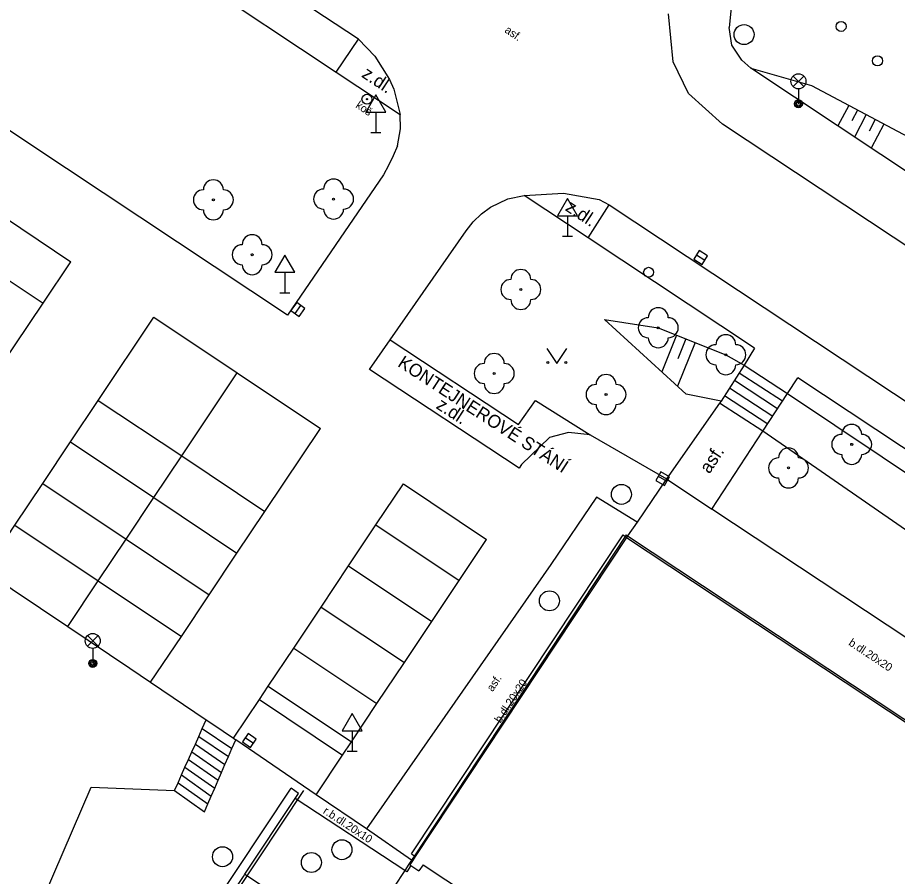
# Model space of a CAD drawing. Extents: x -598233 to -596890, y -1157848 to -1156431.
# Drawn here: x -597087.37 to -597043.38, y -1157122.63 to -1157079.71 of the extents above; entities that cross this region are included whole.
import ezdxf

# ---------------------------------------------------------------- set-up
doc = ezdxf.new("R2010")
doc.units = 0
for name, color, linetype in [('Level 10', 7, 'Continuous'), ('Level 11', 7, 'Continuous'), ('Level 14', 7, 'Continuous'), ('Level 15', 7, 'Continuous'), ('Level 22', 7, 'Continuous'), ('Level 24', 7, 'Continuous'), ('Level 25', 7, 'Continuous'), ('Level 27', 7, 'Continuous'), ('Level 28', 7, 'Continuous'), ('Level 33', 7, 'Continuous'), ('Level 34', 7, 'Continuous'), ('Level 36', 7, 'Continuous'), ('Level 40', 7, 'Continuous'), ('Level 42', 7, 'Continuous'), ('Level 5', 7, 'Continuous'), ('Level 9', 7, 'Continuous')]:
    doc.layers.add(name, color=color, linetype=linetype)

msp = doc.modelspace()

# ---------------------------------------------------------------- linework, layer by layer
at = {"layer": 'Level 10'}
for points in [[(-597070.33, -1157080.79), (-597084.6, -1157071.39), (-597096.55, -1157063.41)], [(-597052.12, -1157085.03), (-597053.82, -1157083.5), (-597054.6, -1157081.92), (-597054.83, -1157079.52)], [(-597069.08, -1157087.57), (-597073.88, -1157094.59), (-597086.75, -1157086.04), (-597095.1, -1157080.47)], [(-597070.33, -1157080.79), (-597069.51, -1157081.64), (-597068.78, -1157082.81), (-597068.56, -1157083.29), (-597068.24, -1157084.56)], [(-597068.38, -1157086.12), (-597068.23, -1157085.27), (-597068.24, -1157084.56)], [(-596926.62, -1157168.1599), (-596986.5, -1157128.48), (-596987.38, -1157127.9), (-597052.12, -1157085.03)], [(-597068.38, -1157086.12), (-597068.59, -1157086.62), (-597068.82, -1157087.1), (-597069.08, -1157087.57)], [(-597063.72, -1157089.19), (-597062.86, -1157088.77), (-597062.04, -1157088.6)], [(-597062.04, -1157088.6), (-597060.07, -1157088.49), (-597058.29, -1157088.81)], [(-597058.29, -1157088.81), (-597057.8, -1157089.07), (-596998.38, -1157128.42)], [(-597064.94, -1157090.36), (-597064.59, -1157089.92), (-597064.18, -1157089.52), (-597063.72, -1157089.19)], [(-597069.77, -1157097.3), (-597068.74, -1157095.82), (-597064.94, -1157090.36)], [(-597062.18, -1157102.05), (-597062.3, -1157102.23), (-597069.77, -1157097.3)], [(-597058.74, -1157100.56), (-597059.82, -1157100.44), (-597060.77, -1157100.7), (-597062.18, -1157102.05)], [(-597058.74, -1157100.56), (-597054.92, -1157102.77)], [(-597054.92, -1157102.77), (-597056.39, -1157104.93)], [(-597056.39, -1157104.93), (-597058.43, -1157103.68), (-597060.71, -1157107.05), (-597069.93, -1157120.26)], [(-597089.02, -1157107.36), (-597084.86, -1157110.15), (-597081.75, -1157112.23), (-597080.72, -1157112.93), (-597077.94, -1157114.81), (-597077.61, -1157115.03)], [(-597077.61, -1157115.03), (-597076.57, -1157115.73), (-597076.46, -1157115.81)], [(-597069.93, -1157120.26), (-597072.44, -1157118.55), (-597076.46, -1157115.81)]]:
    msp.add_lwpolyline(points, dxfattribs=at)
at = {"layer": 'Level 11'}
for points in [[(-597099.83, -1157063.63), (-597085.61, -1157073.03), (-597071.44, -1157082.44), (-597068.24, -1157084.56)], [(-597051.7, -1157079.23), (-597051.8, -1157080.2)], [(-597042.03, -1157088), (-597050.72, -1157082.24), (-597051.17, -1157081.83), (-597051.66, -1157081.09), (-597051.8, -1157080.2)], [(-597071.44, -1157082.44), (-597070.33, -1157080.79)], [(-597093.02, -1157086.35), (-597088.86, -1157089.13), (-597084.7, -1157091.91)], [(-597050.53, -1157096.23), (-597058.85, -1157090.71), (-597062.04, -1157088.6)], [(-597058.85, -1157090.71), (-597057.8, -1157089.07)], [(-597090.25, -1157091.21), (-597086.09, -1157093.99)], [(-597093.17, -1157104.58), (-597091.65, -1157102.3), (-597090.26, -1157100.22), (-597088.87, -1157098.14), (-597087.48, -1157096.07), (-597086.09, -1157093.99), (-597084.7, -1157091.91)], [(-597089.02, -1157107.36), (-597087.5, -1157105.08), (-597086.11, -1157103), (-597084.72, -1157100.92), (-597083.33, -1157098.84), (-597080.55, -1157094.69)], [(-597080.55, -1157094.69), (-597076.39, -1157097.47), (-597072.23, -1157100.24)], [(-597068.74, -1157095.82), (-597062.33, -1157100.05)], [(-597050.53, -1157096.23), (-597051.04, -1157097.09)], [(-597079.16, -1157101.62), (-597076.39, -1157097.47)], [(-597051.04, -1157097.09), (-597052.2, -1157098.88), (-597052.27, -1157098.98)], [(-597051.29, -1157097.4699), (-597049.13, -1157098.87)], [(-597051.04, -1157097.09), (-597048.88, -1157098.5)], [(-597051.53, -1157097.84), (-597049.38, -1157099.25)], [(-597048.88, -1157098.5), (-597048.37, -1157097.71)], [(-597019.89, -1157116.58), (-597048.37, -1157097.71)], [(-597051.78, -1157098.2199), (-597049.62, -1157099.63)], [(-597083.33, -1157098.84), (-597079.16, -1157101.62)], [(-597062.33, -1157100.05), (-597061.47, -1157098.84), (-597058.74, -1157100.56)], [(-597052.02, -1157098.6), (-597049.87, -1157100.01)], [(-597050.12, -1157100.38), (-597048.88, -1157098.5)], [(-597052.27, -1157098.98), (-597054.92, -1157102.77)], [(-597050.12, -1157100.38), (-597052.27, -1157098.98)], [(-597080.72, -1157112.93), (-597079.18, -1157110.64), (-597077.79, -1157108.56), (-597076.4, -1157106.48), (-597075.01, -1157104.4), (-597072.23, -1157100.24)], [(-597022.02, -1157119.8), (-597024.2, -1157123.1), (-597052.6599, -1157104.28), (-597050.12, -1157100.38)], [(-597084.72, -1157100.92), (-597080.55, -1157103.7)], [(-597080.55, -1157103.7), (-597079.16, -1157101.62)], [(-597079.16, -1157101.62), (-597075.01, -1157104.4)], [(-597054.92, -1157102.77), (-597052.66, -1157104.28)], [(-597086.11, -1157103), (-597081.94, -1157105.78)], [(-597076.57, -1157115.73), (-597075.28, -1157113.8), (-597074.84, -1157113.13), (-597073.56, -1157111.22), (-597072.19, -1157109.17), (-597070.82, -1157107.12), (-597069.45, -1157105.07), (-597068.08, -1157103.02)], [(-597068.08, -1157103.02), (-597063.92, -1157105.8)], [(-597081.94, -1157105.78), (-597080.55, -1157103.7)], [(-597080.55, -1157103.7), (-597076.4, -1157106.48)], [(-597056.39, -1157104.93), (-597056.87, -1157105.62)], [(-597087.5, -1157105.08), (-597083.33, -1157107.86)], [(-597069.45, -1157105.07), (-597065.29, -1157107.85)], [(-597083.33, -1157107.86), (-597081.94, -1157105.78)], [(-597081.94, -1157105.78), (-597077.79, -1157108.56)], [(-597072.44, -1157118.55), (-597071.12, -1157116.58), (-597070.67, -1157115.91), (-597069.4, -1157114), (-597068.03, -1157111.95), (-597066.66, -1157109.9), (-597065.29, -1157107.85), (-597063.92, -1157105.8)], [(-597067.67, -1157121.51), (-597057.09, -1157105.56), (-597056.99, -1157105.64)], [(-597056.99, -1157105.64), (-597056.92, -1157105.69)], [(-597056.87, -1157105.62), (-597056.92, -1157105.69)], [(-597070.82, -1157107.12), (-597066.66, -1157109.9)], [(-597084.86, -1157110.15), (-597083.33, -1157107.86)], [(-597083.33, -1157107.86), (-597079.18, -1157110.64)], [(-597072.19, -1157109.17), (-597068.03, -1157111.95)], [(-597073.56, -1157111.22), (-597069.4, -1157114)], [(-597074.84, -1157113.13), (-597070.67, -1157115.91)], [(-597075.28, -1157113.8), (-597071.12, -1157116.58)], [(-597079.52, -1157118.34), (-597079.34, -1157117.95), (-597079.17, -1157117.56), (-597079, -1157117.18), (-597078.83, -1157116.79), (-597078.66, -1157116.41), (-597078.48, -1157116.02), (-597078.31, -1157115.64), (-597078.14, -1157115.25), (-597077.94, -1157114.81)], [(-597078.14, -1157115.25), (-597076.65, -1157116.25)], [(-597078.31, -1157115.64), (-597076.83, -1157116.65)], [(-597078.03, -1157119.4), (-597077.86, -1157119), (-597077.69, -1157118.62), (-597077.51, -1157118.22), (-597077.34, -1157117.83), (-597077.17, -1157117.44), (-597077, -1157117.04), (-597076.83, -1157116.65), (-597076.65, -1157116.25), (-597076.46, -1157115.81)], [(-597078.66, -1157116.41), (-597077.17, -1157117.44)], [(-597078.48, -1157116.02), (-597077, -1157117.04)], [(-597078.83, -1157116.79), (-597077.34, -1157117.83)], [(-597079, -1157117.18), (-597077.51, -1157118.22)], [(-597079.17, -1157117.56), (-597077.69, -1157118.62)], [(-597143.58, -1157121.67), (-597127.68, -1157133.82), (-597100.6599, -1157152.6), (-597099.68, -1157153.21), (-597098.92, -1157152.96), (-597098.1599, -1157151.74), (-597083.69, -1157118.18)], [(-597083.69, -1157118.18), (-597079.52, -1157118.34)], [(-597079.34, -1157117.95), (-597077.86, -1157119)], [(-597080.24, -1157142.76), (-597086.61, -1157138.52), (-597083.57, -1157133.94), (-597083.48, -1157133.81), (-597076.07, -1157122.64), (-597076, -1157122.53), (-597073.49, -1157118.74), (-597073.33, -1157118.49)], [(-597079.52, -1157118.34), (-597078.03, -1157119.4)], [(-597073.33, -1157118.49), (-597073.69, -1157118.22)], [(-597068.01, -1157122.34), (-597073.49, -1157118.74)], [(-597067.67, -1157121.82), (-597069.93, -1157120.26)], [(-597067.67, -1157121.51), (-597067.53, -1157121.61)], [(-597067.53, -1157121.61), (-597067.49, -1157121.64)], [(-597067.7, -1157122.09), (-597067.91, -1157122.4)], [(-597067.63, -1157121.85), (-597067.67, -1157121.82)], [(-597067.91, -1157122.4), (-597068.01, -1157122.34)]]:
    msp.add_lwpolyline(points, dxfattribs=at)
at = {"layer": 'Level 14'}
for points in [[(-597050.72, -1157082.24), (-597047.68, -1157083.11), (-597038.8, -1157087.82), (-597037.12, -1157088.92), (-597034.88, -1157091.15)], [(-597058.02, -1157094.8), (-597055.34, -1157095.21), (-597051.96, -1157096.56), (-597051.04, -1157097.09)], [(-597052.2, -1157098.88), (-597053.95, -1157098.53), (-597058.02, -1157094.8)], [(-597048.88, -1157098.5), (-597020.49, -1157117.49)], [(-597022.02, -1157119.8), (-597050.12, -1157100.38)]]:
    msp.add_lwpolyline(points, dxfattribs=at)
at = {"layer": 'Level 15'}
for points in [[(-597045.82, -1157084.1), (-597046.37, -1157085.12)], [(-597045.38, -1157084.33), (-597045.67, -1157084.87)], [(-597044.94, -1157084.56), (-597045.53, -1157085.68)], [(-597044.5, -1157084.8), (-597044.8, -1157085.38)], [(-597044.06, -1157085.03), (-597044.69, -1157086.23)], [(-597054.42, -1157095.58), (-597055.16, -1157097.42)], [(-597053.96, -1157095.76), (-597054.36, -1157096.77)], [(-597053.5, -1157095.95), (-597054.37, -1157098.14)]]:
    msp.add_lwpolyline(points, dxfattribs=at)
at = {"layer": 'Level 22'}
for centre in [(-597071.57, -1157088.78), (-597077.58, -1157088.82), (-597075.64, -1157091.56), (-597062.21, -1157093.3), (-597055.34, -1157095.21), (-597051.96, -1157096.56), (-597063.54, -1157097.5), (-597057.95, -1157098.55), (-597045.67, -1157101.04), (-597048.83, -1157102.22)]:
    msp.add_circle(centre, 0.05, dxfattribs=at)
for centre, start, end in [((-597077.58, -1157088.32), 0, 180), ((-597071.57, -1157088.28), 0, 180), ((-597072.07, -1157088.78), 90, 270), ((-597071.07, -1157088.78), 270, 90), ((-597078.08, -1157088.82), 90, 270), ((-597077.08, -1157088.82), 270, 90), ((-597077.58, -1157089.32), 180, 0), ((-597071.57, -1157089.28), 180, 0), ((-597075.64, -1157091.06), 0, 180), ((-597076.14, -1157091.56), 90, 270), ((-597075.14, -1157091.56), 270, 90), ((-597075.64, -1157092.06), 180, 0), ((-597062.21, -1157092.8), 0, 180), ((-597062.71, -1157093.3), 90, 270), ((-597061.71, -1157093.3), 270, 90), ((-597062.21, -1157093.8), 180, 0), ((-597055.34, -1157094.71), 0, 180), ((-597055.84, -1157095.21), 90, 270), ((-597054.84, -1157095.21), 270, 90), ((-597055.34, -1157095.71), 180, 0), ((-597051.96, -1157096.06), 0, 180), ((-597052.46, -1157096.56), 90, 270), ((-597051.46, -1157096.56), 270, 90), ((-597063.54, -1157097), 0, 180), ((-597064.04, -1157097.5), 90, 270), ((-597063.04, -1157097.5), 270, 90), ((-597051.96, -1157097.06), 180, 0), ((-597057.95, -1157098.05), 0, 180), ((-597063.54, -1157098), 180, 0), ((-597058.45, -1157098.55), 90, 270), ((-597057.45, -1157098.55), 270, 90), ((-597057.95, -1157099.05), 180, 0), ((-597045.67, -1157100.54), 0, 180), ((-597046.17, -1157101.04), 90, 270), ((-597045.17, -1157101.04), 270, 90), ((-597048.83, -1157101.72), 0, 180), ((-597049.33, -1157102.22), 90, 270), ((-597048.33, -1157102.22), 270, 90), ((-597045.67, -1157101.54), 180, 0), ((-597048.83, -1157102.72), 180, 0)]:
    msp.add_arc(centre, 0.5, start, end, dxfattribs=at)
at = {"layer": 'Level 24'}
msp.add_lwpolyline([(-597076, -1157122.53), (-597073.02, -1157124.51), (-597071.68, -1157125.4), (-597063.04, -1157131.12), (-597061.71, -1157132), (-597053.04, -1157137.75), (-597051.71, -1157138.63), (-597043.04, -1157144.38), (-597041.73, -1157145.25), (-597033.02, -1157151.01), (-597031.7, -1157151.89), (-597023.68, -1157157.2), (-597020.1, -1157159.53)], dxfattribs=at)
at = {"layer": 'Level 25'}
for radius in [0.25, 0.0303]:
    msp.add_circle((-597069.9, -1157083.79), radius, dxfattribs=at)
at = {"layer": 'Level 27'}
for p, q in [((-597053.4313, -1157091.5666), (-597053.0085, -1157091.8334)), ((-597073.4954, -1157094.5033), (-597073.2046, -1157094.0967)), ((-597055.3375, -1157102.6368), (-597054.9025, -1157102.8832)), ((-597075.9865, -1157115.6991), (-597075.5735, -1157115.9809))]:
    msp.add_line(p, q, dxfattribs=at)
for points in [[(-597053.5647, -1157091.778), (-597053.1419, -1157092.0448), (-597052.8751, -1157091.622), (-597053.2979, -1157091.3552)], [(-597073.2921, -1157094.6488), (-597073.0012, -1157094.2421), (-597073.4079, -1157093.9512), (-597073.6988, -1157094.3579)], [(-597055.4607, -1157102.8544), (-597055.0256, -1157103.1007), (-597054.7793, -1157102.6656), (-597055.2144, -1157102.4193)], [(-597076.1274, -1157115.9056), (-597075.7144, -1157116.1874), (-597075.4326, -1157115.7744), (-597075.8456, -1157115.4926)]]:
    msp.add_lwpolyline(points, close=True, dxfattribs=at)
for centre in [(-597051.05, -1157080.56), (-597057.18, -1157103.54), (-597060.78, -1157108.86), (-597071.15, -1157121.3), (-597077.12, -1157121.65), (-597072.68, -1157121.94)]:
    msp.add_circle(centre, 0.5, dxfattribs=at)
at = {"layer": 'Level 28'}
for centre in [(-597046.2, -1157080.15), (-597044.38, -1157081.87), (-597055.82, -1157092.44)]:
    msp.add_circle(centre, 0.25, dxfattribs=at)
at = {"layer": 'Level 33'}
for p, q in [((-597048.595, -1157083.16), (-597048.065, -1157082.63)), ((-597048.595, -1157082.63), (-597048.065, -1157083.16)), ((-597048.33, -1157083.27), (-597048.33, -1157084.02)), ((-597083.875, -1157111.13), (-597083.345, -1157110.6)), ((-597083.875, -1157110.6), (-597083.345, -1157111.13)), ((-597083.61, -1157111.24), (-597083.61, -1157111.99))]:
    msp.add_line(p, q, dxfattribs=at)
for centre, radius in [((-597048.33, -1157082.895), 0.375), ((-597048.33, -1157084.02), 0.2), ((-597048.33, -1157084.02), 0.1445), ((-597048.33, -1157084.02), 0.0876), ((-597083.61, -1157110.865), 0.375), ((-597083.61, -1157111.99), 0.2), ((-597083.61, -1157111.99), 0.1445), ((-597083.61, -1157111.99), 0.0876)]:
    msp.add_circle(centre, radius, dxfattribs=at)
at = {"layer": 'Level 34'}
for p, q in [((-597069.45, -1157084.442), (-597069.45, -1157085.46)), ((-597069.7, -1157085.46), (-597069.2, -1157085.46)), ((-597059.87, -1157089.612), (-597059.87, -1157090.63)), ((-597060.12, -1157090.63), (-597059.62, -1157090.63)), ((-597074.01, -1157092.442), (-597074.01, -1157093.46)), ((-597074.26, -1157093.46), (-597073.76, -1157093.46)), ((-597070.64, -1157115.362), (-597070.64, -1157116.38)), ((-597070.89, -1157116.38), (-597070.39, -1157116.38))]:
    msp.add_line(p, q, dxfattribs=at)
for points in [[(-597069.95, -1157084.442), (-597068.95, -1157084.442), (-597069.45, -1157083.576)], [(-597060.37, -1157089.612), (-597059.37, -1157089.612), (-597059.87, -1157088.746)], [(-597074.51, -1157092.442), (-597073.51, -1157092.442), (-597074.01, -1157091.576)], [(-597071.14, -1157115.362), (-597070.14, -1157115.362), (-597070.64, -1157114.496)]]:
    msp.add_lwpolyline(points, close=True, dxfattribs=at)
at = {"layer": 'Level 36'}
msp.add_lwpolyline([(-597060.9099, -1157096.25), (-597060.4099, -1157097), (-597059.9099, -1157096.25)], dxfattribs=at)
for centre in [(-597060.8601, -1157096.9498), (-597059.9607, -1157096.9498)]:
    msp.add_circle(centre, 0.05, dxfattribs=at)
at = {"layer": 'Level 5'}
for points in [[(-597056.92, -1157105.69), (-597067.49, -1157121.64), (-597067.63, -1157121.85), (-597067.76, -1157122.05)], [(-597056.99, -1157105.64), (-597067.53, -1157121.61)], [(-597056.94, -1157105.57), (-597056.99, -1157105.64)], [(-597056.94, -1157105.57), (-597056.87, -1157105.62)], [(-597056.92, -1157105.69), (-597038.36, -1157117.98), (-597037.53, -1157118.53), (-597028.06, -1157124.8), (-597027.23, -1157125.35), (-597025.79, -1157126.3)], [(-597056.87, -1157105.62), (-597021.85, -1157128.81)], [(-597080.84, -1157142.89), (-597087.25, -1157138.65), (-597073.69, -1157118.22)], [(-597067.53, -1157121.61), (-597067.67, -1157121.82)], [(-597067.8, -1157122.02), (-597068.01, -1157122.34)], [(-597067.67, -1157121.82), (-597067.8, -1157122.02)], [(-597067.76, -1157122.05), (-597067.7, -1157122.09), (-597067.3, -1157122.36)], [(-597067.09, -1157122.05), (-597067.3, -1157122.36)], [(-597067.09, -1157122.05), (-597058.12, -1157127.99), (-597057.24, -1157128.57), (-597053.11, -1157131.29), (-597052.23, -1157131.87), (-597042.96, -1157138.01), (-597042.08, -1157138.59), (-597037.96, -1157141.3), (-597037.08, -1157141.88), (-597036.71, -1157142.13)], [(-597068.01, -1157122.34), (-597069.66, -1157124.84)]]:
    msp.add_lwpolyline(points, dxfattribs=at)
at = {"layer": 'Level 9'}
msp.add_lwpolyline([(-597083.37, -1157133.88), (-597073.06, -1157118.34)], dxfattribs=at)

# ---------------------------------------------------------------- texts
at = {"layer": 'Level 40'}
for s, height, rotation, p in [('asf.', 0.4, 325.92927, (-597063.05, -1157080.42)), ('z.dl.', 0.65, 326.41713, (-597070.21, -1157082.65)), ('z.dl.', 0.65, 326.63969, (-597060.03, -1157089.32)), ('z.dl.', 0.65, 327.04377, (-597066.49, -1157099.21)), ('asf.', 0.65, 56.68352, (-597052.78, -1157102.55)), ('b.dl.20x20', 0.4, 326.48825, (-597045.86, -1157111.05)), ('asf.', 0.4, 56.44277, (-597063.62, -1157113.43)), ('b.dl.20x20', 0.4, 56.44277, (-597063.23, -1157115)), ('r.b.dl.20x10', 0.4, 326.71556, (-597072.13, -1157119.46))]:
    msp.add_text(s, height=height, rotation=rotation, dxfattribs=at).set_placement(p)
at = {"layer": 'Level 42'}
for s, height, rotation, p in [('koš', 0.4, 325.9228, (-597070.5, -1157084.18)), ('KONTEJNEROVÉ STÁNÍ', 0.65, 327, (-597068.41, -1157097.11))]:
    msp.add_text(s, height=height, rotation=rotation, dxfattribs=at).set_placement(p)

doc.saveas('drawing.dxf')
